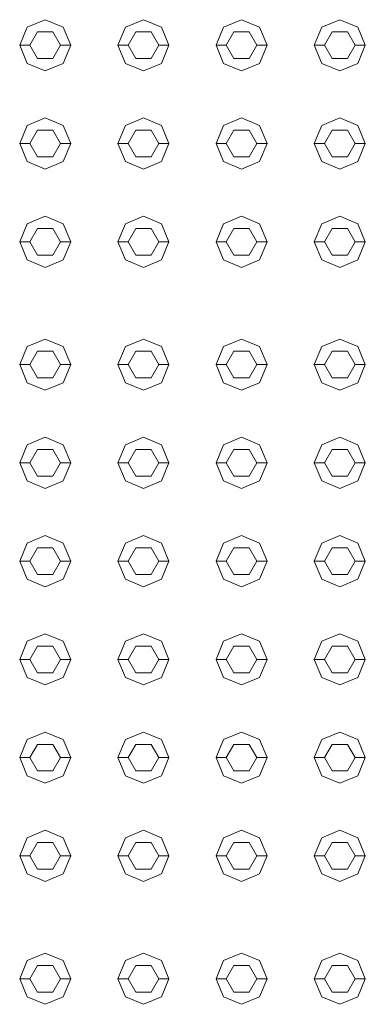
# Model space of a CAD drawing. Header units: millimetres. Extents: x -261 to 187, y -214 to 106.
# Tile 625 of 656: x -213.831 to -213.662, y 13.835 to 14.317. Entities that reach past the tile are written whole.
import ezdxf

# ---------------------------------------------------------------- set-up
doc = ezdxf.new("R2010")
doc.units = ezdxf.units.MM
doc.header["$LTSCALE"] = 0.005
doc.header["$MEASUREMENT"] = 0
doc.layers.add('IFC-Elemento construtivo genérico-Contorno', color=9, linetype='Continuous', lineweight=5)

msp = doc.modelspace()

# ---------------------------------------------------------------- linework, layer by layer
at = {"layer": 'IFC-Elemento construtivo genérico-Contorno', "lineweight": 5}
for p, q in [((-213.83107, 14.30464), (-213.8274, 14.31349)), ((-213.8274, 14.31349), (-213.81855, 14.31716)), ((-213.81855, 14.31716), (-213.80969, 14.31349)), ((-213.80969, 14.31349), (-213.80602, 14.30464)), ((-213.78298, 14.30464), (-213.77931, 14.31349)), ((-213.77931, 14.31349), (-213.77046, 14.31716)), ((-213.77046, 14.31716), (-213.7616, 14.31349)), ((-213.7616, 14.31349), (-213.75793, 14.30464)), ((-213.73489, 14.30464), (-213.73122, 14.31349)), ((-213.73122, 14.31349), (-213.72236, 14.31716)), ((-213.72236, 14.31716), (-213.71351, 14.31349)), ((-213.71351, 14.31349), (-213.70984, 14.30464)), ((-213.6868, 14.30464), (-213.68313, 14.31349)), ((-213.68313, 14.31349), (-213.67427, 14.31716)), ((-213.67427, 14.31716), (-213.66542, 14.31349)), ((-213.66542, 14.31349), (-213.66175, 14.30464)), ((-213.82606, 14.30464), (-213.8223, 14.31114)), ((-213.8223, 14.31114), (-213.81479, 14.31114)), ((-213.81479, 14.31114), (-213.81103, 14.30464)), ((-213.77797, 14.30464), (-213.77421, 14.31114)), ((-213.77421, 14.31114), (-213.7667, 14.31114)), ((-213.7667, 14.31114), (-213.76294, 14.30464)), ((-213.72988, 14.30464), (-213.72612, 14.31114)), ((-213.72612, 14.31114), (-213.71861, 14.31114)), ((-213.71861, 14.31114), (-213.71485, 14.30464)), ((-213.68179, 14.30464), (-213.67803, 14.31114)), ((-213.67803, 14.31114), (-213.67052, 14.31114)), ((-213.67052, 14.31114), (-213.66676, 14.30464)), ((-213.83107, 14.30464), (-213.82606, 14.30464)), ((-213.83107, 14.30464), (-213.8274, 14.29578)), ((-213.82606, 14.30464), (-213.8223, 14.29813)), ((-213.81479, 14.29813), (-213.81103, 14.30464)), ((-213.81103, 14.30464), (-213.80602, 14.30464)), ((-213.80969, 14.29578), (-213.80602, 14.30464)), ((-213.78298, 14.30464), (-213.77797, 14.30464)), ((-213.78298, 14.30464), (-213.77931, 14.29578)), ((-213.77797, 14.30464), (-213.77421, 14.29813)), ((-213.7667, 14.29813), (-213.76294, 14.30464)), ((-213.76294, 14.30464), (-213.75793, 14.30464)), ((-213.7616, 14.29578), (-213.75793, 14.30464)), ((-213.73489, 14.30464), (-213.72988, 14.30464)), ((-213.73489, 14.30464), (-213.73122, 14.29578)), ((-213.72988, 14.30464), (-213.72612, 14.29813)), ((-213.71861, 14.29813), (-213.71485, 14.30464)), ((-213.71485, 14.30464), (-213.70984, 14.30464)), ((-213.71351, 14.29578), (-213.70984, 14.30464)), ((-213.6868, 14.30464), (-213.68179, 14.30464)), ((-213.6868, 14.30464), (-213.68313, 14.29578)), ((-213.68179, 14.30464), (-213.67803, 14.29813)), ((-213.67052, 14.29813), (-213.66676, 14.30464)), ((-213.66676, 14.30464), (-213.66175, 14.30464)), ((-213.66542, 14.29578), (-213.66175, 14.30464)), ((-213.8274, 14.29578), (-213.81855, 14.29211)), ((-213.8223, 14.29813), (-213.81479, 14.29813)), ((-213.81855, 14.29211), (-213.80969, 14.29578)), ((-213.77931, 14.29578), (-213.77046, 14.29211)), ((-213.77421, 14.29813), (-213.7667, 14.29813)), ((-213.77046, 14.29211), (-213.7616, 14.29578)), ((-213.73122, 14.29578), (-213.72236, 14.29211)), ((-213.72612, 14.29813), (-213.71861, 14.29813)), ((-213.72236, 14.29211), (-213.71351, 14.29578)), ((-213.68313, 14.29578), (-213.67427, 14.29211)), ((-213.67803, 14.29813), (-213.67052, 14.29813)), ((-213.67427, 14.29211), (-213.66542, 14.29578)), ((-213.83107, 14.25654), (-213.8274, 14.2654)), ((-213.8274, 14.2654), (-213.81855, 14.26907)), ((-213.81855, 14.26907), (-213.80969, 14.2654)), ((-213.80969, 14.2654), (-213.80602, 14.25654)), ((-213.78298, 14.25654), (-213.77931, 14.2654)), ((-213.77931, 14.2654), (-213.77046, 14.26907)), ((-213.77046, 14.26907), (-213.7616, 14.2654)), ((-213.7616, 14.2654), (-213.75793, 14.25654)), ((-213.73489, 14.25654), (-213.73122, 14.2654)), ((-213.73122, 14.2654), (-213.72236, 14.26907)), ((-213.72236, 14.26907), (-213.71351, 14.2654)), ((-213.71351, 14.2654), (-213.70984, 14.25654)), ((-213.6868, 14.25654), (-213.68313, 14.2654)), ((-213.68313, 14.2654), (-213.67427, 14.26907)), ((-213.67427, 14.26907), (-213.66542, 14.2654)), ((-213.66542, 14.2654), (-213.66175, 14.25654)), ((-213.82606, 14.25654), (-213.8223, 14.26305)), ((-213.8223, 14.26305), (-213.81479, 14.26305)), ((-213.81479, 14.26305), (-213.81103, 14.25654)), ((-213.77797, 14.25654), (-213.77421, 14.26305)), ((-213.77421, 14.26305), (-213.7667, 14.26305)), ((-213.7667, 14.26305), (-213.76294, 14.25654)), ((-213.72988, 14.25654), (-213.72612, 14.26305)), ((-213.72612, 14.26305), (-213.71861, 14.26305)), ((-213.71861, 14.26305), (-213.71485, 14.25654)), ((-213.68179, 14.25654), (-213.67803, 14.26305)), ((-213.67803, 14.26305), (-213.67052, 14.26305)), ((-213.67052, 14.26305), (-213.66676, 14.25654)), ((-213.83107, 14.25654), (-213.82606, 14.25654)), ((-213.83107, 14.25654), (-213.8274, 14.24769)), ((-213.82606, 14.25654), (-213.8223, 14.25004)), ((-213.81479, 14.25004), (-213.81103, 14.25654)), ((-213.81103, 14.25654), (-213.80602, 14.25654)), ((-213.80969, 14.24769), (-213.80602, 14.25654)), ((-213.78298, 14.25654), (-213.77797, 14.25654)), ((-213.78298, 14.25654), (-213.77931, 14.24769)), ((-213.77797, 14.25654), (-213.77421, 14.25004)), ((-213.7667, 14.25004), (-213.76294, 14.25654)), ((-213.76294, 14.25654), (-213.75793, 14.25654)), ((-213.7616, 14.24769), (-213.75793, 14.25654)), ((-213.73489, 14.25654), (-213.72988, 14.25654)), ((-213.73489, 14.25654), (-213.73122, 14.24769)), ((-213.72988, 14.25654), (-213.72612, 14.25004)), ((-213.71861, 14.25004), (-213.71485, 14.25654)), ((-213.71485, 14.25654), (-213.70984, 14.25654)), ((-213.71351, 14.24769), (-213.70984, 14.25654)), ((-213.6868, 14.25654), (-213.68179, 14.25654)), ((-213.6868, 14.25654), (-213.68313, 14.24769)), ((-213.68179, 14.25654), (-213.67803, 14.25004)), ((-213.67052, 14.25004), (-213.66676, 14.25654)), ((-213.66676, 14.25654), (-213.66175, 14.25654)), ((-213.66542, 14.24769), (-213.66175, 14.25654)), ((-213.8274, 14.24769), (-213.81855, 14.24402)), ((-213.8223, 14.25004), (-213.81479, 14.25004)), ((-213.81855, 14.24402), (-213.80969, 14.24769)), ((-213.77931, 14.24769), (-213.77046, 14.24402)), ((-213.77421, 14.25004), (-213.7667, 14.25004)), ((-213.77046, 14.24402), (-213.7616, 14.24769)), ((-213.73122, 14.24769), (-213.72236, 14.24402)), ((-213.72612, 14.25004), (-213.71861, 14.25004)), ((-213.72236, 14.24402), (-213.71351, 14.24769)), ((-213.68313, 14.24769), (-213.67427, 14.24402)), ((-213.67803, 14.25004), (-213.67052, 14.25004)), ((-213.67427, 14.24402), (-213.66542, 14.24769)), ((-213.83107, 14.20845), (-213.8274, 14.21731)), ((-213.8274, 14.21731), (-213.81855, 14.22098)), ((-213.81855, 14.22098), (-213.80969, 14.21731)), ((-213.80969, 14.21731), (-213.80602, 14.20845)), ((-213.78298, 14.20845), (-213.77931, 14.21731)), ((-213.77931, 14.21731), (-213.77046, 14.22098)), ((-213.77046, 14.22098), (-213.7616, 14.21731)), ((-213.7616, 14.21731), (-213.75793, 14.20845)), ((-213.73489, 14.20845), (-213.73122, 14.21731)), ((-213.73122, 14.21731), (-213.72236, 14.22098)), ((-213.72236, 14.22098), (-213.71351, 14.21731)), ((-213.71351, 14.21731), (-213.70984, 14.20845)), ((-213.6868, 14.20845), (-213.68313, 14.21731)), ((-213.68313, 14.21731), (-213.67427, 14.22098)), ((-213.67427, 14.22098), (-213.66542, 14.21731)), ((-213.66542, 14.21731), (-213.66175, 14.20845)), ((-213.82606, 14.20845), (-213.8223, 14.21496)), ((-213.8223, 14.21496), (-213.81479, 14.21496)), ((-213.81479, 14.21496), (-213.81103, 14.20845)), ((-213.77797, 14.20845), (-213.77421, 14.21496)), ((-213.77421, 14.21496), (-213.7667, 14.21496)), ((-213.7667, 14.21496), (-213.76294, 14.20845)), ((-213.72988, 14.20845), (-213.72612, 14.21496)), ((-213.72612, 14.21496), (-213.71861, 14.21496)), ((-213.71861, 14.21496), (-213.71485, 14.20845)), ((-213.68179, 14.20845), (-213.67803, 14.21496)), ((-213.67803, 14.21496), (-213.67052, 14.21496)), ((-213.67052, 14.21496), (-213.66676, 14.20845)), ((-213.83107, 14.20845), (-213.82606, 14.20845)), ((-213.83107, 14.20845), (-213.8274, 14.1996)), ((-213.82606, 14.20845), (-213.8223, 14.20195)), ((-213.81479, 14.20195), (-213.81103, 14.20845)), ((-213.81103, 14.20845), (-213.80602, 14.20845)), ((-213.80969, 14.1996), (-213.80602, 14.20845)), ((-213.78298, 14.20845), (-213.77797, 14.20845)), ((-213.78298, 14.20845), (-213.77931, 14.1996)), ((-213.77797, 14.20845), (-213.77421, 14.20195)), ((-213.7667, 14.20195), (-213.76294, 14.20845)), ((-213.76294, 14.20845), (-213.75793, 14.20845)), ((-213.7616, 14.1996), (-213.75793, 14.20845)), ((-213.73489, 14.20845), (-213.72988, 14.20845)), ((-213.73489, 14.20845), (-213.73122, 14.1996)), ((-213.72988, 14.20845), (-213.72612, 14.20195)), ((-213.71861, 14.20195), (-213.71485, 14.20845)), ((-213.71485, 14.20845), (-213.70984, 14.20845)), ((-213.71351, 14.1996), (-213.70984, 14.20845)), ((-213.6868, 14.20845), (-213.68179, 14.20845)), ((-213.6868, 14.20845), (-213.68313, 14.1996)), ((-213.68179, 14.20845), (-213.67803, 14.20195)), ((-213.67052, 14.20195), (-213.66676, 14.20845)), ((-213.66676, 14.20845), (-213.66175, 14.20845)), ((-213.66542, 14.1996), (-213.66175, 14.20845)), ((-213.8274, 14.1996), (-213.81855, 14.19593)), ((-213.8223, 14.20195), (-213.81479, 14.20195)), ((-213.81855, 14.19593), (-213.80969, 14.1996)), ((-213.77931, 14.1996), (-213.77046, 14.19593)), ((-213.77421, 14.20195), (-213.7667, 14.20195)), ((-213.77046, 14.19593), (-213.7616, 14.1996)), ((-213.73122, 14.1996), (-213.72236, 14.19593)), ((-213.72612, 14.20195), (-213.71861, 14.20195)), ((-213.72236, 14.19593), (-213.71351, 14.1996)), ((-213.68313, 14.1996), (-213.67427, 14.19593)), ((-213.67803, 14.20195), (-213.67052, 14.20195)), ((-213.67427, 14.19593), (-213.66542, 14.1996)), ((-213.8274, 14.15719), (-213.81855, 14.16086)), ((-213.81855, 14.16086), (-213.80969, 14.15719)), ((-213.77931, 14.15719), (-213.77046, 14.16086)), ((-213.77046, 14.16086), (-213.7616, 14.15719)), ((-213.73122, 14.15719), (-213.72236, 14.16086)), ((-213.72236, 14.16086), (-213.71351, 14.15719)), ((-213.68313, 14.15719), (-213.67427, 14.16086)), ((-213.67427, 14.16086), (-213.66542, 14.15719)), ((-213.83107, 14.14834), (-213.8274, 14.15719)), ((-213.82606, 14.14834), (-213.8223, 14.15484)), ((-213.8223, 14.15484), (-213.81479, 14.15484)), ((-213.81479, 14.15484), (-213.81103, 14.14834)), ((-213.80969, 14.15719), (-213.80602, 14.14834)), ((-213.78298, 14.14834), (-213.77931, 14.15719)), ((-213.77797, 14.14834), (-213.77421, 14.15484)), ((-213.77421, 14.15484), (-213.7667, 14.15484)), ((-213.7667, 14.15484), (-213.76294, 14.14834)), ((-213.7616, 14.15719), (-213.75793, 14.14834)), ((-213.73489, 14.14834), (-213.73122, 14.15719)), ((-213.72988, 14.14834), (-213.72612, 14.15484)), ((-213.72612, 14.15484), (-213.71861, 14.15484)), ((-213.71861, 14.15484), (-213.71485, 14.14834)), ((-213.71351, 14.15719), (-213.70984, 14.14834)), ((-213.6868, 14.14834), (-213.68313, 14.15719)), ((-213.68179, 14.14834), (-213.67803, 14.15484)), ((-213.67803, 14.15484), (-213.67052, 14.15484)), ((-213.67052, 14.15484), (-213.66676, 14.14834)), ((-213.66542, 14.15719), (-213.66175, 14.14834)), ((-213.83107, 14.14834), (-213.82606, 14.14834)), ((-213.83107, 14.14834), (-213.8274, 14.13948)), ((-213.82606, 14.14834), (-213.8223, 14.14183)), ((-213.81479, 14.14183), (-213.81103, 14.14834)), ((-213.81103, 14.14834), (-213.80602, 14.14834)), ((-213.80969, 14.13948), (-213.80602, 14.14834)), ((-213.78298, 14.14834), (-213.77797, 14.14834)), ((-213.78298, 14.14834), (-213.77931, 14.13948)), ((-213.77797, 14.14834), (-213.77421, 14.14183)), ((-213.7667, 14.14183), (-213.76294, 14.14834)), ((-213.76294, 14.14834), (-213.75793, 14.14834)), ((-213.7616, 14.13948), (-213.75793, 14.14834)), ((-213.73489, 14.14834), (-213.72988, 14.14834)), ((-213.73489, 14.14834), (-213.73122, 14.13948)), ((-213.72988, 14.14834), (-213.72612, 14.14183)), ((-213.71861, 14.14183), (-213.71485, 14.14834)), ((-213.71485, 14.14834), (-213.70984, 14.14834)), ((-213.71351, 14.13948), (-213.70984, 14.14834)), ((-213.6868, 14.14834), (-213.68179, 14.14834)), ((-213.6868, 14.14834), (-213.68313, 14.13948)), ((-213.68179, 14.14834), (-213.67803, 14.14183)), ((-213.67052, 14.14183), (-213.66676, 14.14834)), ((-213.66676, 14.14834), (-213.66175, 14.14834)), ((-213.66542, 14.13948), (-213.66175, 14.14834)), ((-213.8223, 14.14183), (-213.81479, 14.14183)), ((-213.77421, 14.14183), (-213.7667, 14.14183)), ((-213.72612, 14.14183), (-213.71861, 14.14183)), ((-213.67803, 14.14183), (-213.67052, 14.14183)), ((-213.8274, 14.13948), (-213.81855, 14.13581)), ((-213.81855, 14.13581), (-213.80969, 14.13948)), ((-213.77931, 14.13948), (-213.77046, 14.13581)), ((-213.77046, 14.13581), (-213.7616, 14.13948)), ((-213.73122, 14.13948), (-213.72236, 14.13581)), ((-213.72236, 14.13581), (-213.71351, 14.13948)), ((-213.68313, 14.13948), (-213.67427, 14.13581)), ((-213.67427, 14.13581), (-213.66542, 14.13948)), ((-213.8274, 14.1091), (-213.81855, 14.11277)), ((-213.81855, 14.11277), (-213.80969, 14.1091)), ((-213.77931, 14.1091), (-213.77046, 14.11277)), ((-213.77046, 14.11277), (-213.7616, 14.1091)), ((-213.73122, 14.1091), (-213.72236, 14.11277)), ((-213.72236, 14.11277), (-213.71351, 14.1091)), ((-213.68313, 14.1091), (-213.67427, 14.11277)), ((-213.67427, 14.11277), (-213.66542, 14.1091)), ((-213.83107, 14.10025), (-213.8274, 14.1091)), ((-213.82606, 14.10025), (-213.8223, 14.10676)), ((-213.8223, 14.10676), (-213.81479, 14.10676)), ((-213.81479, 14.10676), (-213.81103, 14.10025)), ((-213.80969, 14.1091), (-213.80602, 14.10025)), ((-213.78298, 14.10025), (-213.77931, 14.1091)), ((-213.77797, 14.10025), (-213.77421, 14.10676)), ((-213.77421, 14.10676), (-213.7667, 14.10676)), ((-213.7667, 14.10676), (-213.76294, 14.10025)), ((-213.7616, 14.1091), (-213.75793, 14.10025)), ((-213.73489, 14.10025), (-213.73122, 14.1091)), ((-213.72988, 14.10025), (-213.72612, 14.10676)), ((-213.72612, 14.10676), (-213.71861, 14.10676)), ((-213.71861, 14.10676), (-213.71485, 14.10025)), ((-213.71351, 14.1091), (-213.70984, 14.10025)), ((-213.6868, 14.10025), (-213.68313, 14.1091)), ((-213.68179, 14.10025), (-213.67803, 14.10676)), ((-213.67803, 14.10676), (-213.67052, 14.10676)), ((-213.67052, 14.10676), (-213.66676, 14.10025)), ((-213.66542, 14.1091), (-213.66175, 14.10025)), ((-213.83107, 14.10025), (-213.82606, 14.10025)), ((-213.83107, 14.10025), (-213.8274, 14.09139)), ((-213.82606, 14.10025), (-213.8223, 14.09374)), ((-213.81479, 14.09374), (-213.81103, 14.10025)), ((-213.81103, 14.10025), (-213.80602, 14.10025)), ((-213.80969, 14.09139), (-213.80602, 14.10025)), ((-213.78298, 14.10025), (-213.77797, 14.10025)), ((-213.78298, 14.10025), (-213.77931, 14.09139)), ((-213.77797, 14.10025), (-213.77421, 14.09374)), ((-213.7667, 14.09374), (-213.76294, 14.10025)), ((-213.76294, 14.10025), (-213.75793, 14.10025)), ((-213.7616, 14.09139), (-213.75793, 14.10025)), ((-213.73489, 14.10025), (-213.72988, 14.10025)), ((-213.73489, 14.10025), (-213.73122, 14.09139)), ((-213.72988, 14.10025), (-213.72612, 14.09374)), ((-213.71861, 14.09374), (-213.71485, 14.10025)), ((-213.71485, 14.10025), (-213.70984, 14.10025)), ((-213.71351, 14.09139), (-213.70984, 14.10025)), ((-213.6868, 14.10025), (-213.68179, 14.10025)), ((-213.6868, 14.10025), (-213.68313, 14.09139)), ((-213.68179, 14.10025), (-213.67803, 14.09374)), ((-213.67052, 14.09374), (-213.66676, 14.10025)), ((-213.66676, 14.10025), (-213.66175, 14.10025)), ((-213.66542, 14.09139), (-213.66175, 14.10025)), ((-213.8274, 14.09139), (-213.81855, 14.08772)), ((-213.8223, 14.09374), (-213.81479, 14.09374)), ((-213.81855, 14.08772), (-213.80969, 14.09139)), ((-213.77931, 14.09139), (-213.77046, 14.08772)), ((-213.77421, 14.09374), (-213.7667, 14.09374)), ((-213.77046, 14.08772), (-213.7616, 14.09139)), ((-213.73122, 14.09139), (-213.72236, 14.08772)), ((-213.72612, 14.09374), (-213.71861, 14.09374)), ((-213.72236, 14.08772), (-213.71351, 14.09139)), ((-213.68313, 14.09139), (-213.67427, 14.08772)), ((-213.67803, 14.09374), (-213.67052, 14.09374)), ((-213.67427, 14.08772), (-213.66542, 14.09139)), ((-213.8274, 14.06101), (-213.81855, 14.06468)), ((-213.81855, 14.06468), (-213.80969, 14.06101)), ((-213.77931, 14.06101), (-213.77046, 14.06468)), ((-213.77046, 14.06468), (-213.7616, 14.06101)), ((-213.73122, 14.06101), (-213.72236, 14.06468)), ((-213.72236, 14.06468), (-213.71351, 14.06101)), ((-213.68313, 14.06101), (-213.67427, 14.06468)), ((-213.67427, 14.06468), (-213.66542, 14.06101)), ((-213.83107, 14.05215), (-213.8274, 14.06101)), ((-213.82606, 14.05215), (-213.8223, 14.05866)), ((-213.8223, 14.05866), (-213.81479, 14.05866)), ((-213.81479, 14.05866), (-213.81103, 14.05215)), ((-213.80969, 14.06101), (-213.80602, 14.05215)), ((-213.78298, 14.05215), (-213.77931, 14.06101)), ((-213.77797, 14.05215), (-213.77421, 14.05866)), ((-213.77421, 14.05866), (-213.7667, 14.05866)), ((-213.7667, 14.05866), (-213.76294, 14.05215)), ((-213.7616, 14.06101), (-213.75793, 14.05215)), ((-213.73489, 14.05215), (-213.73122, 14.06101)), ((-213.72988, 14.05215), (-213.72612, 14.05866)), ((-213.72612, 14.05866), (-213.71861, 14.05866)), ((-213.71861, 14.05866), (-213.71485, 14.05215)), ((-213.71351, 14.06101), (-213.70984, 14.05215)), ((-213.6868, 14.05215), (-213.68313, 14.06101)), ((-213.68179, 14.05215), (-213.67803, 14.05866)), ((-213.67803, 14.05866), (-213.67052, 14.05866)), ((-213.67052, 14.05866), (-213.66676, 14.05215)), ((-213.66542, 14.06101), (-213.66175, 14.05215)), ((-213.83107, 14.05215), (-213.82606, 14.05215)), ((-213.83107, 14.05215), (-213.8274, 14.0433)), ((-213.82606, 14.05215), (-213.8223, 14.04565)), ((-213.81479, 14.04565), (-213.81103, 14.05215)), ((-213.81103, 14.05215), (-213.80602, 14.05215)), ((-213.80969, 14.0433), (-213.80602, 14.05215)), ((-213.78298, 14.05215), (-213.77797, 14.05215)), ((-213.78298, 14.05215), (-213.77931, 14.0433)), ((-213.77797, 14.05215), (-213.77421, 14.04565)), ((-213.7667, 14.04565), (-213.76294, 14.05215)), ((-213.76294, 14.05215), (-213.75793, 14.05215)), ((-213.7616, 14.0433), (-213.75793, 14.05215)), ((-213.73489, 14.05215), (-213.72988, 14.05215)), ((-213.73489, 14.05215), (-213.73122, 14.0433)), ((-213.72988, 14.05215), (-213.72612, 14.04565)), ((-213.71861, 14.04565), (-213.71485, 14.05215)), ((-213.71485, 14.05215), (-213.70984, 14.05215)), ((-213.71351, 14.0433), (-213.70984, 14.05215)), ((-213.6868, 14.05215), (-213.68179, 14.05215)), ((-213.6868, 14.05215), (-213.68313, 14.0433)), ((-213.68179, 14.05215), (-213.67803, 14.04565)), ((-213.67052, 14.04565), (-213.66676, 14.05215)), ((-213.66676, 14.05215), (-213.66175, 14.05215)), ((-213.66542, 14.0433), (-213.66175, 14.05215)), ((-213.8274, 14.0433), (-213.81855, 14.03963)), ((-213.8223, 14.04565), (-213.81479, 14.04565)), ((-213.81855, 14.03963), (-213.80969, 14.0433)), ((-213.77931, 14.0433), (-213.77046, 14.03963)), ((-213.77421, 14.04565), (-213.7667, 14.04565)), ((-213.77046, 14.03963), (-213.7616, 14.0433)), ((-213.73122, 14.0433), (-213.72236, 14.03963)), ((-213.72612, 14.04565), (-213.71861, 14.04565)), ((-213.72236, 14.03963), (-213.71351, 14.0433)), ((-213.68313, 14.0433), (-213.67427, 14.03963)), ((-213.67803, 14.04565), (-213.67052, 14.04565)), ((-213.67427, 14.03963), (-213.66542, 14.0433)), ((-213.8274, 14.01292), (-213.81855, 14.01659)), ((-213.81855, 14.01659), (-213.80969, 14.01292)), ((-213.77931, 14.01292), (-213.77046, 14.01659)), ((-213.77046, 14.01659), (-213.7616, 14.01292)), ((-213.73122, 14.01292), (-213.72236, 14.01659)), ((-213.72236, 14.01659), (-213.71351, 14.01292)), ((-213.68313, 14.01292), (-213.67427, 14.01659)), ((-213.67427, 14.01659), (-213.66542, 14.01292)), ((-213.83107, 14.00406), (-213.8274, 14.01292)), ((-213.82606, 14.00406), (-213.8223, 14.01057)), ((-213.8223, 14.01057), (-213.81479, 14.01057)), ((-213.81479, 14.01057), (-213.81103, 14.00406)), ((-213.80969, 14.01292), (-213.80602, 14.00406)), ((-213.78298, 14.00406), (-213.77931, 14.01292)), ((-213.77797, 14.00406), (-213.77421, 14.01057)), ((-213.77421, 14.01057), (-213.7667, 14.01057)), ((-213.7667, 14.01057), (-213.76294, 14.00406)), ((-213.7616, 14.01292), (-213.75793, 14.00406)), ((-213.73489, 14.00406), (-213.73122, 14.01292)), ((-213.72988, 14.00406), (-213.72612, 14.01057)), ((-213.72612, 14.01057), (-213.71861, 14.01057)), ((-213.71861, 14.01057), (-213.71485, 14.00406)), ((-213.71351, 14.01292), (-213.70984, 14.00406)), ((-213.6868, 14.00406), (-213.68313, 14.01292)), ((-213.68179, 14.00406), (-213.67803, 14.01057)), ((-213.67803, 14.01057), (-213.67052, 14.01057)), ((-213.67052, 14.01057), (-213.66676, 14.00406)), ((-213.66542, 14.01292), (-213.66175, 14.00406)), ((-213.83107, 14.00406), (-213.82606, 14.00406)), ((-213.83107, 14.00406), (-213.8274, 13.99521)), ((-213.82606, 14.00406), (-213.8223, 13.99756)), ((-213.81479, 13.99756), (-213.81103, 14.00406)), ((-213.81103, 14.00406), (-213.80602, 14.00406)), ((-213.80969, 13.99521), (-213.80602, 14.00406)), ((-213.78298, 14.00406), (-213.77797, 14.00406)), ((-213.78298, 14.00406), (-213.77931, 13.99521)), ((-213.77797, 14.00406), (-213.77421, 13.99756)), ((-213.7667, 13.99756), (-213.76294, 14.00406)), ((-213.76294, 14.00406), (-213.75793, 14.00406)), ((-213.7616, 13.99521), (-213.75793, 14.00406)), ((-213.73489, 14.00406), (-213.72988, 14.00406)), ((-213.73489, 14.00406), (-213.73122, 13.99521)), ((-213.72988, 14.00406), (-213.72612, 13.99756)), ((-213.71861, 13.99756), (-213.71485, 14.00406)), ((-213.71485, 14.00406), (-213.70984, 14.00406)), ((-213.71351, 13.99521), (-213.70984, 14.00406)), ((-213.6868, 14.00406), (-213.68179, 14.00406)), ((-213.6868, 14.00406), (-213.68313, 13.99521)), ((-213.68179, 14.00406), (-213.67803, 13.99756)), ((-213.67052, 13.99756), (-213.66676, 14.00406)), ((-213.66676, 14.00406), (-213.66175, 14.00406)), ((-213.66542, 13.99521), (-213.66175, 14.00406)), ((-213.8274, 13.99521), (-213.81855, 13.99154)), ((-213.8223, 13.99756), (-213.81479, 13.99756)), ((-213.81855, 13.99154), (-213.80969, 13.99521)), ((-213.77931, 13.99521), (-213.77046, 13.99154)), ((-213.77421, 13.99756), (-213.7667, 13.99756)), ((-213.77046, 13.99154), (-213.7616, 13.99521)), ((-213.73122, 13.99521), (-213.72236, 13.99154)), ((-213.72612, 13.99756), (-213.71861, 13.99756)), ((-213.72236, 13.99154), (-213.71351, 13.99521)), ((-213.68313, 13.99521), (-213.67427, 13.99154)), ((-213.67803, 13.99756), (-213.67052, 13.99756)), ((-213.67427, 13.99154), (-213.66542, 13.99521)), ((-213.8274, 13.96483), (-213.81855, 13.96849)), ((-213.81855, 13.96849), (-213.80969, 13.96483)), ((-213.77931, 13.96483), (-213.77046, 13.96849)), ((-213.77046, 13.96849), (-213.7616, 13.96483)), ((-213.73122, 13.96483), (-213.72236, 13.96849)), ((-213.72236, 13.96849), (-213.71351, 13.96483)), ((-213.68313, 13.96483), (-213.67427, 13.96849)), ((-213.67427, 13.96849), (-213.66542, 13.96483)), ((-213.83107, 13.95597), (-213.8274, 13.96483)), ((-213.82606, 13.95597), (-213.8223, 13.96248)), ((-213.8223, 13.96248), (-213.81479, 13.96248)), ((-213.81479, 13.96248), (-213.81103, 13.95597)), ((-213.80969, 13.96483), (-213.80602, 13.95597)), ((-213.78298, 13.95597), (-213.77931, 13.96483)), ((-213.77797, 13.95597), (-213.77421, 13.96248)), ((-213.77421, 13.96248), (-213.7667, 13.96248)), ((-213.7667, 13.96248), (-213.76294, 13.95597)), ((-213.7616, 13.96483), (-213.75793, 13.95597)), ((-213.73489, 13.95597), (-213.73122, 13.96483)), ((-213.72988, 13.95597), (-213.72612, 13.96248)), ((-213.72612, 13.96248), (-213.71861, 13.96248)), ((-213.71861, 13.96248), (-213.71485, 13.95597)), ((-213.71351, 13.96483), (-213.70984, 13.95597)), ((-213.6868, 13.95597), (-213.68313, 13.96483)), ((-213.68179, 13.95597), (-213.67803, 13.96248)), ((-213.67803, 13.96248), (-213.67052, 13.96248)), ((-213.67052, 13.96248), (-213.66676, 13.95597)), ((-213.66542, 13.96483), (-213.66175, 13.95597)), ((-213.83107, 13.95597), (-213.82606, 13.95597)), ((-213.83107, 13.95597), (-213.8274, 13.94712)), ((-213.82606, 13.95597), (-213.8223, 13.94946)), ((-213.81479, 13.94946), (-213.81103, 13.95597)), ((-213.81103, 13.95597), (-213.80602, 13.95597)), ((-213.80969, 13.94712), (-213.80602, 13.95597)), ((-213.78298, 13.95597), (-213.77797, 13.95597)), ((-213.78298, 13.95597), (-213.77931, 13.94712)), ((-213.77797, 13.95597), (-213.77421, 13.94946)), ((-213.7667, 13.94946), (-213.76294, 13.95597)), ((-213.76294, 13.95597), (-213.75793, 13.95597)), ((-213.7616, 13.94712), (-213.75793, 13.95597)), ((-213.73489, 13.95597), (-213.72988, 13.95597)), ((-213.73489, 13.95597), (-213.73122, 13.94712)), ((-213.72988, 13.95597), (-213.72612, 13.94946)), ((-213.71861, 13.94946), (-213.71485, 13.95597)), ((-213.71485, 13.95597), (-213.70984, 13.95597)), ((-213.71351, 13.94712), (-213.70984, 13.95597)), ((-213.6868, 13.95597), (-213.68179, 13.95597)), ((-213.6868, 13.95597), (-213.68313, 13.94712)), ((-213.68179, 13.95597), (-213.67803, 13.94946)), ((-213.67052, 13.94946), (-213.66676, 13.95597)), ((-213.66676, 13.95597), (-213.66175, 13.95597)), ((-213.66542, 13.94712), (-213.66175, 13.95597)), ((-213.8274, 13.94712), (-213.81855, 13.94345)), ((-213.8223, 13.94946), (-213.81479, 13.94946)), ((-213.81855, 13.94345), (-213.80969, 13.94712)), ((-213.77931, 13.94712), (-213.77046, 13.94345)), ((-213.77421, 13.94946), (-213.7667, 13.94946)), ((-213.77046, 13.94345), (-213.7616, 13.94712)), ((-213.73122, 13.94712), (-213.72236, 13.94345)), ((-213.72612, 13.94946), (-213.71861, 13.94946)), ((-213.72236, 13.94345), (-213.71351, 13.94712)), ((-213.68313, 13.94712), (-213.67427, 13.94345)), ((-213.67803, 13.94946), (-213.67052, 13.94946)), ((-213.67427, 13.94345), (-213.66542, 13.94712)), ((-213.8274, 13.91673), (-213.81855, 13.9204)), ((-213.81855, 13.9204), (-213.80969, 13.91673)), ((-213.77931, 13.91673), (-213.77046, 13.9204)), ((-213.77046, 13.9204), (-213.7616, 13.91673)), ((-213.73122, 13.91673), (-213.72236, 13.9204)), ((-213.72236, 13.9204), (-213.71351, 13.91673)), ((-213.68313, 13.91673), (-213.67427, 13.9204)), ((-213.67427, 13.9204), (-213.66542, 13.91673)), ((-213.83107, 13.90788), (-213.8274, 13.91673)), ((-213.82606, 13.90788), (-213.8223, 13.91439)), ((-213.8223, 13.91439), (-213.81479, 13.91439)), ((-213.81479, 13.91439), (-213.81103, 13.90788)), ((-213.80969, 13.91673), (-213.80602, 13.90788)), ((-213.78298, 13.90788), (-213.77931, 13.91673)), ((-213.77797, 13.90788), (-213.77421, 13.91439)), ((-213.77421, 13.91439), (-213.7667, 13.91439)), ((-213.7667, 13.91439), (-213.76294, 13.90788)), ((-213.7616, 13.91673), (-213.75793, 13.90788)), ((-213.73489, 13.90788), (-213.73122, 13.91673)), ((-213.72988, 13.90788), (-213.72612, 13.91439)), ((-213.72612, 13.91439), (-213.71861, 13.91439)), ((-213.71861, 13.91439), (-213.71485, 13.90788)), ((-213.71351, 13.91673), (-213.70984, 13.90788)), ((-213.6868, 13.90788), (-213.68313, 13.91673)), ((-213.68179, 13.90788), (-213.67803, 13.91439)), ((-213.67803, 13.91439), (-213.67052, 13.91439)), ((-213.67052, 13.91439), (-213.66676, 13.90788)), ((-213.66542, 13.91673), (-213.66175, 13.90788)), ((-213.83107, 13.90788), (-213.82606, 13.90788)), ((-213.83107, 13.90788), (-213.8274, 13.89903)), ((-213.82606, 13.90788), (-213.8223, 13.90137)), ((-213.81479, 13.90137), (-213.81103, 13.90788)), ((-213.81103, 13.90788), (-213.80602, 13.90788)), ((-213.80969, 13.89903), (-213.80602, 13.90788)), ((-213.78298, 13.90788), (-213.77797, 13.90788)), ((-213.78298, 13.90788), (-213.77931, 13.89903)), ((-213.77797, 13.90788), (-213.77421, 13.90137)), ((-213.7667, 13.90137), (-213.76294, 13.90788)), ((-213.76294, 13.90788), (-213.75793, 13.90788)), ((-213.7616, 13.89903), (-213.75793, 13.90788)), ((-213.73489, 13.90788), (-213.72988, 13.90788)), ((-213.73489, 13.90788), (-213.73122, 13.89903)), ((-213.72988, 13.90788), (-213.72612, 13.90137)), ((-213.71861, 13.90137), (-213.71485, 13.90788)), ((-213.71485, 13.90788), (-213.70984, 13.90788)), ((-213.71351, 13.89903), (-213.70984, 13.90788)), ((-213.6868, 13.90788), (-213.68179, 13.90788)), ((-213.6868, 13.90788), (-213.68313, 13.89903)), ((-213.68179, 13.90788), (-213.67803, 13.90137)), ((-213.67052, 13.90137), (-213.66676, 13.90788)), ((-213.66676, 13.90788), (-213.66175, 13.90788)), ((-213.66542, 13.89903), (-213.66175, 13.90788)), ((-213.8274, 13.89903), (-213.81855, 13.89536)), ((-213.8223, 13.90137), (-213.81479, 13.90137)), ((-213.81855, 13.89536), (-213.80969, 13.89903)), ((-213.77931, 13.89903), (-213.77046, 13.89536)), ((-213.77421, 13.90137), (-213.7667, 13.90137)), ((-213.77046, 13.89536), (-213.7616, 13.89903)), ((-213.73122, 13.89903), (-213.72236, 13.89536)), ((-213.72612, 13.90137), (-213.71861, 13.90137)), ((-213.72236, 13.89536), (-213.71351, 13.89903)), ((-213.68313, 13.89903), (-213.67427, 13.89536)), ((-213.67803, 13.90137), (-213.67052, 13.90137)), ((-213.67427, 13.89536), (-213.66542, 13.89903)), ((-213.8274, 13.85662), (-213.81855, 13.86029)), ((-213.81855, 13.86029), (-213.80969, 13.85662)), ((-213.77931, 13.85662), (-213.77046, 13.86029)), ((-213.77046, 13.86029), (-213.7616, 13.85662)), ((-213.73122, 13.85662), (-213.72236, 13.86029)), ((-213.72236, 13.86029), (-213.71351, 13.85662)), ((-213.68313, 13.85662), (-213.67427, 13.86029)), ((-213.67427, 13.86029), (-213.66542, 13.85662)), ((-213.83107, 13.84777), (-213.8274, 13.85662)), ((-213.80969, 13.85662), (-213.80602, 13.84777)), ((-213.78298, 13.84777), (-213.77931, 13.85662)), ((-213.7616, 13.85662), (-213.75793, 13.84777)), ((-213.73489, 13.84777), (-213.73122, 13.85662)), ((-213.71351, 13.85662), (-213.70984, 13.84777)), ((-213.6868, 13.84777), (-213.68313, 13.85662)), ((-213.66542, 13.85662), (-213.66175, 13.84777)), ((-213.82606, 13.84777), (-213.8223, 13.85427)), ((-213.8223, 13.85427), (-213.81479, 13.85427)), ((-213.81479, 13.85427), (-213.81103, 13.84777)), ((-213.77797, 13.84777), (-213.77421, 13.85427)), ((-213.77421, 13.85427), (-213.7667, 13.85427)), ((-213.7667, 13.85427), (-213.76294, 13.84777)), ((-213.72988, 13.84777), (-213.72612, 13.85427)), ((-213.72612, 13.85427), (-213.71861, 13.85427)), ((-213.71861, 13.85427), (-213.71485, 13.84777)), ((-213.68179, 13.84777), (-213.67803, 13.85427)), ((-213.67803, 13.85427), (-213.67052, 13.85427)), ((-213.67052, 13.85427), (-213.66676, 13.84777)), ((-213.83107, 13.84777), (-213.82606, 13.84777)), ((-213.83107, 13.84777), (-213.8274, 13.83891)), ((-213.82606, 13.84777), (-213.8223, 13.84126)), ((-213.81479, 13.84126), (-213.81103, 13.84777)), ((-213.81103, 13.84777), (-213.80602, 13.84777)), ((-213.80969, 13.83891), (-213.80602, 13.84777)), ((-213.78298, 13.84777), (-213.77797, 13.84777)), ((-213.78298, 13.84777), (-213.77931, 13.83891)), ((-213.77797, 13.84777), (-213.77421, 13.84126)), ((-213.7667, 13.84126), (-213.76294, 13.84777)), ((-213.76294, 13.84777), (-213.75793, 13.84777)), ((-213.7616, 13.83891), (-213.75793, 13.84777)), ((-213.73489, 13.84777), (-213.72988, 13.84777)), ((-213.73489, 13.84777), (-213.73122, 13.83891)), ((-213.72988, 13.84777), (-213.72612, 13.84126)), ((-213.71861, 13.84126), (-213.71485, 13.84777)), ((-213.71485, 13.84777), (-213.70984, 13.84777)), ((-213.71351, 13.83891), (-213.70984, 13.84777)), ((-213.6868, 13.84777), (-213.68179, 13.84777)), ((-213.6868, 13.84777), (-213.68313, 13.83891)), ((-213.68179, 13.84777), (-213.67803, 13.84126)), ((-213.67052, 13.84126), (-213.66676, 13.84777)), ((-213.66676, 13.84777), (-213.66175, 13.84777)), ((-213.66542, 13.83891), (-213.66175, 13.84777)), ((-213.8223, 13.84126), (-213.81479, 13.84126)), ((-213.77421, 13.84126), (-213.7667, 13.84126)), ((-213.72612, 13.84126), (-213.71861, 13.84126)), ((-213.67803, 13.84126), (-213.67052, 13.84126)), ((-213.8274, 13.83891), (-213.81855, 13.83524)), ((-213.81855, 13.83524), (-213.80969, 13.83891)), ((-213.77931, 13.83891), (-213.77046, 13.83524)), ((-213.77046, 13.83524), (-213.7616, 13.83891)), ((-213.73122, 13.83891), (-213.72236, 13.83524)), ((-213.72236, 13.83524), (-213.71351, 13.83891)), ((-213.68313, 13.83891), (-213.67427, 13.83524)), ((-213.67427, 13.83524), (-213.66542, 13.83891))]:
    msp.add_line(p, q, dxfattribs=at)

doc.saveas('drawing.dxf')
